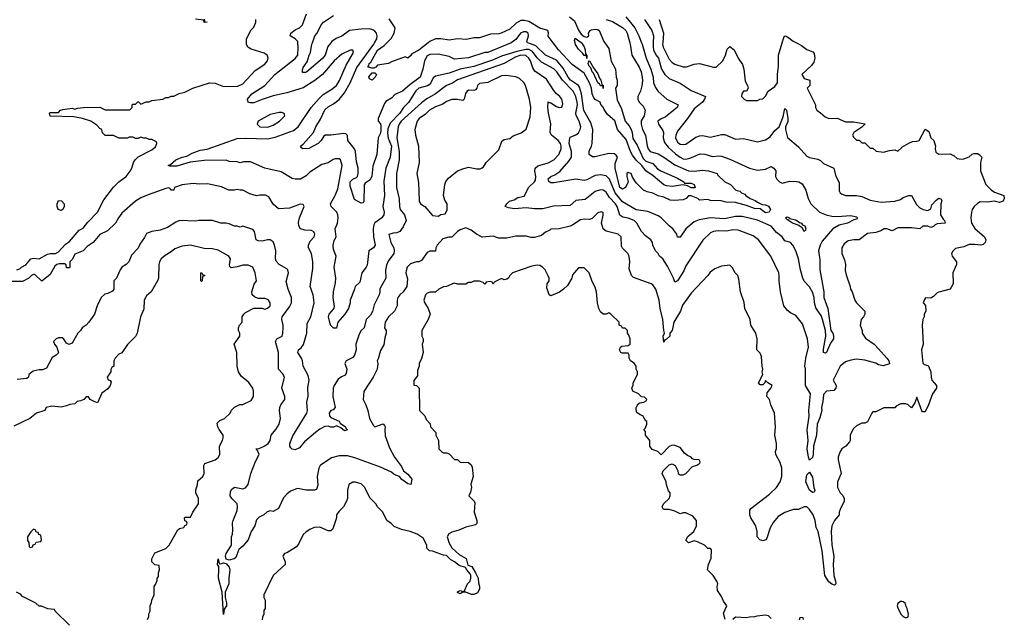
# Model space of a CAD drawing. Header units: inches. Extents: x 2348341 to 2479810, y 460419 to 613669.
# Tile 460 of 656: x 2423589 to 2430745, y 525819 to 530168. Entities that reach past the tile are written whole.
import ezdxf

# ---------------------------------------------------------------- set-up
doc = ezdxf.new("R2010")
doc.units = ezdxf.units.IN
doc.header["$MEASUREMENT"] = 0
for name, color, linetype in [('C4522', 7, 'Continuous'), ('C4523', 7, 'Continuous'), ('C4532', 7, 'Continuous')]:
    doc.layers.add(name, color=color, linetype=linetype)

msp = doc.modelspace()

# ---------------------------------------------------------------- linework, layer by layer
at = {"layer": 'C4522', "color": 2}
for points, elevation in [([(2423568.9, 528351.1), (2423590, 528358), (2423602, 528370), (2423633.2, 528386.8), (2423670, 528431), (2423690, 528436), (2423730, 528431.3), (2423790, 528464), (2423810, 528470.7), (2423850, 528470.8), (2423870, 528480.7), (2423922, 528538), (2423950, 528558), (2424022, 528638), (2424050, 528654.8), (2424083.3, 528696.7), (2424154, 528770), (2424200.2, 528859.8), (2424270, 528951.3), (2424310, 528991.3), (2424362, 529030), (2424392.5, 529067.5), (2424404, 529090), (2424415.3, 529130), (2424428.7, 529151.3), (2424448.7, 529171.3), (2424550, 529222), (2424574.6, 529245.4), (2424586, 529270), (2424582, 529282), (2424550, 529298), (2424530, 529298), (2424510, 529308), (2424490, 529308), (2424470, 529315.3), (2424450, 529306), (2424430, 529306), (2424410, 529315.3), (2424385.4, 529314.6), (2424370, 529308), (2424310, 529308), (2424270, 529328), (2424210, 529326), (2424190, 529346), (2424186, 529370), (2424170, 529378), (2424150, 529402), (2424106, 529430), (2424046, 529450), (2423983.1, 529463.1), (2423810, 529468), (2423806, 529490), (2423810, 529494), (2423870, 529494), (2423886, 529510), (2423903.1, 529516.9), (2423970, 529524.7), (2423990, 529518), (2424010, 529526), (2424051.6, 529531.6), (2424170, 529532), (2424210, 529514), (2424232.7, 529512.7), (2424390, 529514), (2424406, 529530), (2424406, 529550), (2424410, 529554), (2424430, 529554), (2424448.4, 529571.6), (2424451.6, 529571.6), (2424470, 529554), (2424508.4, 529571.6), (2424530, 529572), (2424550, 529582), (2424628.4, 529591.6), (2424650, 529602), (2424670, 529602), (2424690, 529612), (2424710, 529612), (2424748.9, 529631.1), (2424790, 529642), (2424846, 529670), (2424969.3, 529710.7), (2425010, 529706.8), (2425070, 529682), (2425173.6, 529686.4), (2425210, 529702), (2425301.2, 529798.8), (2425370, 529846), (2425388.7, 529870), (2425395.3, 529890), (2425388, 529910), (2425364.7, 529924.7), (2425270, 529955.3), (2425248, 529970), (2425238, 529990), (2425238, 530000)], 74), ([(2428108.2, 530000), (2428112.2, 529990), (2428141.1, 529890), (2428176.5, 529810), (2428192.4, 529750), (2428195.5, 529710), (2428210, 529676), (2428230, 529646), (2428291.3, 529590), (2428374, 529550), (2428366, 529530), (2428342.8, 529510), (2428279.8, 529460.2), (2428250, 529448.7), (2428226, 529430), (2428231.3, 529410), (2428264, 529364), (2428267.3, 529350), (2428264.9, 529310), (2428275.1, 529275.1), (2428302.5, 529242.5), (2428354.1, 529194.1), (2428390, 529168.4), (2428410, 529158.4), (2428430, 529154.9), (2428458.7, 529161.3), (2428534.4, 529194.4), (2428569.1, 529190.9), (2428624.7, 529175.3), (2428670, 529178.8), (2428690, 529176), (2428750, 529154.8), (2428892, 529090), (2428950, 529074.8), (2429010, 529082), (2429050, 529102.8), (2429070, 529090.8), (2429084, 529070), (2429080.7, 529030), (2429090.8, 529010), (2429111.3, 528990), (2429130, 528980.7), (2429185.6, 528994.4), (2429233.2, 528993.2), (2429250.6, 528990.6), (2429276.3, 528976.3), (2429301, 528930), (2429318, 528870), (2429338, 528830), (2429402, 528770), (2429450.7, 528750.7), (2429490, 528742), (2429530, 528739.1), (2429630, 528746.8), (2429670, 528736), (2429678, 528730), (2429670, 528718), (2429650, 528715.3), (2429604.7, 528690), (2429544.1, 528675.9), (2429498.8, 528650), (2429421.4, 528558.6), (2429406, 528530), (2429394.8, 528490), (2429403.1, 528423.1), (2429404.6, 528350), (2429432, 528192), (2429432.4, 528150), (2429463.1, 528070), (2429484.9, 527910), (2429498.4, 527890), (2429503.8, 527870), (2429502.4, 527850), (2429482, 527818), (2429453, 527750), (2429445.2, 527745.2), (2429429.7, 527749.7), (2429430, 527774), (2429446.6, 527870), (2429445.1, 527910), (2429424.4, 527990), (2429414.9, 528014.9), (2429374.9, 528074.9), (2429365.6, 528110), (2429362, 528150), (2429350, 528188.7), (2429330, 528228), (2429290, 528268.7), (2429281.2, 528290), (2429262.7, 528350), (2429249.4, 528430), (2429229.2, 528490), (2429208.7, 528530), (2429190, 528548.7), (2429150, 528562), (2429129, 528590), (2429090, 528622.7), (2429050, 528669), (2428951.5, 528711.5), (2428839.3, 528739.3), (2428790, 528738.9), (2428710, 528721.3), (2428610, 528729.6), (2428526.2, 528713.8), (2428490, 528699.3), (2428431, 528650), (2428390, 528588), (2428370, 528588), (2428365.2, 528610), (2428336, 528650), (2428309.7, 528669.7), (2428250, 528729.3), (2428230, 528742.7), (2428154.9, 528774.9), (2428070, 528787.3), (2427970, 528844.2), (2427916.4, 528910), (2427875.6, 529010), (2427850, 529035.1), (2427810, 529040.9), (2427770, 529037.2), (2427710, 529005.2), (2427690, 529001.2), (2427630, 529009), (2427470, 528984), (2427450, 528984), (2427434, 528994), (2427430, 529011), (2427449, 529030), (2427478, 529042), (2427514.2, 529065.8), (2427579.1, 529140.9), (2427598, 529170), (2427599.6, 529210), (2427581.3, 529270), (2427586, 529310), (2427590, 529316), (2427630, 529330.7), (2427650, 529346.8), (2427662.7, 529370), (2427666.6, 529390), (2427654, 529430), (2427633.1, 529473.1), (2427631.3, 529490), (2427642.7, 529550), (2427640.3, 529570), (2427630.6, 529610.6), (2427611.1, 529650), (2427533.3, 529730), (2427491.8, 529790), (2427470, 529811.3), (2427380.7, 529860.7), (2427350.7, 529890.7), (2427316.5, 529936.5), (2427290, 529950.8), (2427268.7, 529951.3), (2427202.4, 529937.6), (2427090, 529904.2), (2427025.1, 529874.9), (2426890, 529828.5), (2426790, 529808.2), (2426710, 529780.7), (2426610, 529759.3), (2426594.6, 529745.4), (2426576.3, 529710), (2426563.9, 529696.1), (2426551.5, 529688.4), (2426490, 529671.1), (2426467.4, 529652.6), (2426413.3, 529566.7), (2426377.3, 529530), (2426350.7, 529490), (2426282.2, 529417.8), (2426264.9, 529375), (2426263, 529343), (2426267, 529307), (2426290.3, 529249.7), (2426282, 529170), (2426248.7, 529090), (2426234.4, 528994.4), (2426239.1, 528890), (2426227.7, 528810), (2426237.3, 528770), (2426236.3, 528750), (2426220.7, 528730), (2426170, 528692.3), (2426162.9, 528677.1), (2426157.6, 528650), (2426159.3, 528590), (2426173.4, 528530), (2426161, 528510), (2426126, 528490), (2426114.4, 528385.6), (2426107.3, 528370), (2426074.8, 528330), (2426059.8, 528260.2), (2426026, 528230), (2426022.8, 528210), (2425990.7, 528130), (2425990.7, 528110), (2425979.1, 528070), (2425952, 528028), (2425901, 527970), (2425890, 527928), (2425870, 527926), (2425848, 527950), (2425833.2, 528010), (2425837.2, 528030), (2425871.9, 528068.1), (2425875.5, 528084.5), (2425866, 528150), (2425869.4, 528190.6), (2425884.7, 528255.3), (2425885.2, 528290), (2425875.1, 528370), (2425889.2, 528450), (2425870, 528498), (2425866.6, 528530), (2425874.8, 528565.2), (2425889, 528590), (2425882, 528650), (2425899, 528690), (2425902.7, 528730), (2425900.9, 528750), (2425892.7, 528770), (2425852.7, 528810), (2425846.6, 528830), (2425882.7, 528890), (2425901.5, 528938.5), (2425932, 529110), (2425921.2, 529150), (2425910, 529158), (2425882.3, 529157.7), (2425867, 529153), (2425830, 529129.6), (2425784.5, 529115.5), (2425698.5, 529061.5), (2425670, 529034), (2425628.9, 529008.9), (2425591.1, 529008.9), (2425570, 529015.3), (2425490, 529064), (2425370, 529089), (2425265.4, 529134.6), (2425214.6, 529134.6), (2425190, 529129), (2425170, 529135.3), (2425110, 529138), (2425088.4, 529148.4), (2424930, 529145.2), (2424827.7, 529132.3), (2424730, 529104.5), (2424683.1, 529103.1), (2424668, 529110), (2424684.7, 529115.3), (2424724, 529150), (2424768.7, 529170), (2424802.5, 529177.5), (2424841.7, 529198.3), (2424900.1, 529219.9), (2424952, 529228), (2425170, 529304.9), (2425230, 529308), (2425390, 529302.4), (2425445.3, 529314.7), (2425577.7, 529362.3), (2425612.3, 529390), (2425706.6, 529530), (2425765.3, 529594.7), (2425794.7, 529625.3), (2425856.6, 529663.4), (2425890, 529690.7), (2425913.9, 529726.1), (2425961.7, 529838.3), (2426014, 529930), (2426010, 529946), (2425990, 529948), (2425930, 529917.2), (2425874.8, 529870), (2425790.4, 529769.6), (2425734, 529726), (2425650, 529674.5), (2425530, 529638), (2425430, 529615.1), (2425350, 529589.6), (2425290, 529564.5), (2425263.2, 529563.2), (2425249, 529569), (2425244, 529590), (2425276, 529630), (2425369.6, 529690), (2425444, 529770), (2425590, 529886), (2425609, 529910), (2425612.7, 529970), (2425610.1, 530000)], 70), ([(2427160.8, 530000), (2427160.3, 529999.7), (2426992, 529930), (2426969.1, 529929.1), (2426850, 529892), (2426750, 529882.7), (2426710, 529900.9), (2426630, 529918), (2426570, 529916), (2426550, 529905.2), (2426530.6, 529870), (2426519.3, 529810), (2426498.8, 529750), (2426423.7, 529696.3), (2426370, 529649.2), (2426315.9, 529624.1), (2426290, 529597.2), (2426250, 529573.2), (2426241.1, 529558.9), (2426194, 529450), (2426194.8, 529430), (2426210, 529411), (2426214.4, 529394.4), (2426213.9, 529366.1), (2426210, 529344), (2426193.4, 529310), (2426185.5, 529190), (2426155.9, 529104.1), (2426147.5, 529032.5), (2426135.2, 529004.8), (2426099.6, 528980.4), (2426091.6, 528968.4), (2426090, 528846), (2426082, 528838), (2426070, 528835.3), (2426023.1, 528863.1), (2425990, 528958), (2425989.6, 528990), (2426010, 529010.7), (2426037.5, 529022.5), (2426044, 529030), (2426049.3, 529050.7), (2426049.3, 529090), (2426036.6, 529136.6), (2426029.5, 529210), (2426022, 529230), (2425972.7, 529290), (2425970, 529326), (2425959, 529339), (2425942, 529342), (2425850.4, 529329.6), (2425810, 529329.2), (2425798, 529322), (2425780.7, 529290), (2425758.8, 529270), (2425690, 529232.7), (2425646, 529230), (2425636.4, 529236.4), (2425628.7, 529250), (2425650, 529264.7), (2425725.2, 529350), (2425741.2, 529390), (2425774.7, 529445.3), (2425807, 529513), (2425830, 529535.5), (2425870, 529558), (2425910, 529588.2), (2425950, 529638), (2425991.2, 529710), (2426038.2, 529821.8), (2426161.6, 529990), (2426167.1, 530000)], 66), ([(2425849.4, 530000), (2425827.5, 529972.5), (2425808.4, 529910), (2425790, 529887.3), (2425676, 529790), (2425664.7, 529784.7), (2425644, 529784), (2425644, 529804), (2425650, 529822), (2425677.2, 529862.8), (2425692, 529910), (2425702.9, 529930), (2425712.3, 529990), (2425715.9, 530000)], 66), ([(2426557.7, 530000), (2426490, 529947.6), (2426438.8, 529921.2), (2426430, 529906), (2426410, 529888), (2426390, 529898), (2426290, 529862), (2426270, 529849), (2426190, 529838), (2426176.9, 529823.1), (2426163.6, 529816.4), (2426150, 529815.3), (2426122.7, 529822.7), (2426119, 529830), (2426125.1, 529834.9), (2426129.6, 529850), (2426140.9, 529859.1), (2426190, 529947.7), (2426238.5, 529981.5), (2426257, 530000)], 62), ([(2428022.9, 530000), (2428025.5, 529990), (2428037.3, 529910), (2428090, 529824.7), (2428104.9, 529790), (2428113, 529750), (2428115.5, 529724.5), (2428110.9, 529689.1), (2428101, 529650), (2428082, 529610), (2428080.7, 529590), (2428091, 529570), (2428120.5, 529540.5), (2428135.5, 529510), (2428127.7, 529470), (2428106, 529434), (2428104.9, 529410), (2428115.5, 529370), (2428138, 529330), (2428150, 529252), (2428157.3, 529230), (2428170, 529211), (2428230, 529192.7), (2428270, 529170.4), (2428350, 529112.7), (2428450, 529070.5), (2428490, 529066.8), (2428550, 529076.3), (2428594, 529070), (2428658, 529050), (2428661, 529041), (2428714, 528990), (2428754, 528970), (2428794, 528930), (2428822, 528922), (2428834, 528910), (2428859.8, 528899.8), (2428866, 528890), (2428898, 528870), (2428934.9, 528854.9), (2428950, 528842), (2428985.2, 528825.2), (2429010, 528823.8), (2429030, 528814), (2429044.4, 528790), (2429035.5, 528770), (2429010, 528766), (2428970, 528794), (2428930, 528796.9), (2428870, 528819.6), (2428790, 528840.7), (2428723.2, 528843.2), (2428687.3, 528852.7), (2428610, 528855.3), (2428590, 528862), (2428530, 528858), (2428518, 528870), (2428470, 528889), (2428450, 528888), (2428432, 528870), (2428410, 528859), (2428346.4, 528853.6), (2428316.5, 528856.5), (2428270, 528879), (2428230, 528889.2), (2428190, 528909), (2428150, 528917.2), (2428122, 528930), (2428070, 528982), (2428043.2, 529023.2), (2428032, 529052), (2428016.5, 529056.5), (2428010, 529057.2), (2428001, 529050), (2428001, 529030), (2428011, 528990), (2427990.8, 528950), (2427970, 528936), (2427950, 528949.5), (2427915.6, 529090), (2427917.6, 529122.4), (2427933.2, 529170), (2427924.7, 529184.7), (2427910, 529194), (2427870, 529196), (2427770, 529171.8), (2427752, 529172), (2427726.6, 529190), (2427727.6, 529212.4), (2427745.2, 529250), (2427749.2, 529270), (2427753, 529370), (2427738.7, 529418.7), (2427689.8, 529509.8), (2427672.8, 529630), (2427657.6, 529677.6), (2427649.5, 529690), (2427591.8, 529730), (2427574.3, 529750), (2427537.4, 529817.4), (2427490, 529875.6), (2427410, 529909.6), (2427338.7, 529978.7), (2427282, 530000)], 66), ([(2427840.9, 530000), (2427870, 529958), (2427887.9, 529867.9), (2427918.8, 529810), (2427922.8, 529750), (2427931.3, 529730), (2427931, 529690), (2427918.8, 529670), (2427930, 529586.8), (2427961.5, 529521.5), (2427990, 529430.7), (2428018.2, 529398.2), (2428033.7, 529370), (2428040.3, 529350), (2428044.2, 529304.2), (2428076.8, 529256.8), (2428120.7, 529160.7), (2428140.2, 529140.2), (2428190, 529123.1), (2428223.8, 529083.8), (2428249.2, 529069.2), (2428370, 529016.5), (2428416, 528990), (2428421.4, 528981.4), (2428470, 528979.5), (2428490, 528972.2), (2428498, 528950), (2428493.9, 528946.1), (2428470, 528946), (2428441.6, 528961.6), (2428410, 528968), (2428330, 528955.4), (2428290, 528960.4), (2428269, 528969), (2428193.2, 529033.2), (2428140.5, 529070), (2428109.6, 529110), (2428068.3, 529148.3), (2428043.1, 529183.1), (2428027.4, 529210), (2427997.4, 529297.4), (2427933.1, 529370), (2427914.2, 529434.2), (2427860.6, 529480.6), (2427835.6, 529515.6), (2427830, 529534), (2427812.1, 529552.1), (2427808, 529570), (2427770, 529588.7), (2427760.9, 529600.9), (2427749.6, 529629.6), (2427744.5, 529670), (2427730, 529708.7), (2427690, 529779), (2427603.3, 529843.3), (2427503.7, 529950), (2427466.4, 530000)], 62), ([(2427671.2, 530000), (2427690.9, 529970.9), (2427698.9, 529950), (2427701.4, 529921.4), (2427710.5, 529909.5), (2427710, 529886), (2427708.9, 529908.9), (2427690, 529909.4), (2427682.7, 529922.7), (2427650, 529954), (2427627.9, 529987.9), (2427625.5, 530000)], 58), ([(2428193.2, 530000), (2428192.2, 529970), (2428195.8, 529950), (2428213.1, 529913.1), (2428230.4, 529890), (2428252.4, 529810), (2428276.3, 529770), (2428310, 529742), (2428390, 529706.8), (2428470, 529654.8), (2428572, 529610), (2428566, 529590), (2428551, 529570), (2428490, 529521.2), (2428442.8, 529450), (2428370, 529359), (2428356.3, 529330), (2428354, 529310), (2428370, 529278.8), (2428390, 529264.9), (2428410, 529260.7), (2428430, 529264), (2428503.9, 529316.1), (2428530, 529324.9), (2428550, 529327.3), (2428610, 529314.8), (2428690, 529334.8), (2428713.7, 529333.7), (2428790, 529301), (2428850, 529304.7), (2428950, 529281), (2429010, 529296), (2429043.2, 529316.8), (2429075.9, 529364.1), (2429109.3, 529390.7), (2429138.4, 529461.6), (2429150, 529522), (2429162, 529510), (2429170.5, 529450), (2429170.4, 529429.6), (2429154.8, 529390), (2429154, 529370), (2429170, 529312), (2429250, 529244.7), (2429310, 529176), (2429330, 529166.8), (2429390, 529156), (2429410, 529144.7), (2429430, 529124.7), (2429504.7, 529090), (2429518, 529038), (2429543.6, 528983.6), (2429545.4, 528925.4), (2429552, 528910), (2429562, 528902), (2429590, 528891.3), (2429670, 528891), (2429710, 528882.8), (2429770, 528856), (2429850, 528842.8), (2429950, 528851), (2429990, 528861), (2430000, 528868.5)], 74), ([(2428262, 530000), (2428261.3, 529990), (2428264.9, 529970), (2428310, 529881), (2428330, 529857.3), (2428350, 529844.9), (2428410, 529824.9), (2428435.1, 529824.9), (2428490, 529846), (2428530, 529851), (2428630, 529824.7), (2428650, 529824.7), (2428698, 529870), (2428718, 529910), (2428730, 529954), (2428750, 529974), (2428782, 529950), (2428811.3, 529890), (2428842, 529842), (2428851.3, 529810), (2428862, 529722), (2428878, 529690), (2428882, 529670), (2428871.3, 529648.7), (2428850, 529648), (2428838, 529630), (2428834, 529610), (2428854, 529590), (2428870, 529582), (2428950, 529582), (2428968.4, 529591.6), (2428990, 529594), (2429010, 529614), (2429028, 529650), (2429076.5, 529683.5), (2429095.3, 529710), (2429095.3, 529770), (2429104, 529830), (2429104, 529910), (2429130.7, 530000)], 78), ([(2429233.2, 530000), (2429270, 529982), (2429310, 529951.3), (2429354, 529934), (2429362.8, 529922.8), (2429366.8, 529890), (2429359.8, 529860.2), (2429343.6, 529836.4), (2429272, 529770), (2429290, 529742), (2429331.3, 529730), (2429331.3, 529690), (2429312, 529670), (2429372, 529550), (2429372, 529530), (2429382, 529510), (2429410, 529492), (2429442, 529462), (2429470, 529451.3), (2429530, 529452), (2429590, 529426), (2429650, 529426), (2429730, 529412), (2429731.1, 529408.9), (2429710, 529388), (2429652, 529350), (2429642, 529330), (2429651.6, 529311.6), (2429670, 529294), (2429690, 529294), (2429710, 529274), (2429730, 529274), (2429770, 529234), (2429790, 529234), (2429812.7, 529212.7), (2429867.1, 529207.1), (2429910, 529218), (2429950, 529222), (2429970, 529212), (2429999, 529241), (2430000, 529241.6)], 78), ([(2430000, 528655.9), (2429970, 528655.3), (2429930, 528635.3), (2429890, 528648.7), (2429871.6, 528648.4), (2429846.4, 528633.6), (2429810, 528621.2), (2429750, 528615.1), (2429690, 528569.2), (2429650, 528569.2), (2429610, 528561.2), (2429579.8, 528540.2), (2429562.8, 528510), (2429562.8, 528470), (2429583.5, 528423.5), (2429591, 528390), (2429587.1, 528347.1), (2429594.4, 528314.4), (2429624.7, 528230), (2429626, 528210), (2429638, 528190), (2429658, 528130), (2429671.3, 528110), (2429731.3, 528050), (2429731.3, 528030), (2429722, 528010), (2429704.7, 527990), (2429698, 527950), (2429711.1, 527911.1), (2429712, 527890), (2429735.3, 527855.3), (2429798, 527810), (2429830, 527778), (2429891, 527710), (2429904.7, 527690), (2429911, 527669), (2429865.4, 527654.6), (2429830, 527661.2), (2429812.1, 527672.1), (2429730, 527695.1), (2429670, 527701.2), (2429630, 527695.3), (2429590, 527682), (2429552, 527650), (2429502, 527550), (2429522.8, 527510), (2429521, 527490), (2429506.4, 527473.6), (2429451.3, 527468.7), (2429430, 527446), (2429426, 527394), (2429416, 527350), (2429418, 527330), (2429404.9, 527275.1), (2429383.8, 527230), (2429378.9, 527150), (2429359.1, 527070), (2429355.5, 527010), (2429350, 526988), (2429330, 526968.7), (2429321.2, 526990), (2429312.3, 527050), (2429318.4, 527110), (2429311.3, 527188.7), (2429326.8, 527286.8), (2429324.5, 527330), (2429335.1, 527450), (2429299, 527510), (2429299, 527630), (2429295.3, 527650), (2429302, 527710), (2429322, 527790), (2429314, 527850), (2429278.6, 527958.6), (2429230, 528018), (2429190, 528038), (2429170, 528055.3), (2429142.7, 528090), (2429118.4, 528190), (2429107.3, 528270), (2429109.5, 528309.5), (2429106, 528330), (2429049, 528450), (2428959, 528570), (2428918.9, 528598.9), (2428810, 528639), (2428770, 528641.2), (2428727.1, 528632.9), (2428664.5, 528635.5), (2428630.7, 528629.3), (2428610, 528619), (2428554.4, 528565.6), (2428430, 528379), (2428416, 528344), (2428370.7, 528270), (2428350, 528262), (2428341.2, 528290), (2428297.5, 528377.5), (2428262, 528430), (2428238, 528450), (2428228, 528470), (2428209, 528489), (2428189.4, 528529.4), (2428188.7, 528550), (2428175.3, 528570), (2428138, 528598), (2428108.7, 528630), (2428073.2, 528690), (2428054, 528710), (2428010, 528726.6), (2427972.7, 528732.7), (2427950, 528748.7), (2427931.5, 528810), (2427919.6, 528830), (2427876.2, 528876.2), (2427850, 528916), (2427830, 528929.3), (2427810, 528933.2), (2427770, 528921.2), (2427697.4, 528862.6), (2427630, 528855.1), (2427590, 528819.3), (2427467.1, 528812.9), (2427390, 528794), (2427330, 528794), (2427270, 528802), (2427184.7, 528795.3), (2427140.9, 528800.9), (2427118, 528810), (2427128, 528830), (2427148.7, 528850), (2427181.5, 528858.5), (2427210, 528876.3), (2427254, 528886), (2427290, 528951), (2427329.2, 528990), (2427336.9, 529003.1), (2427339.5, 529030), (2427333.2, 529066.8), (2427335.3, 529090), (2427353.6, 529106.4), (2427430, 529127.3), (2427470, 529150.7), (2427507, 529190), (2427524.5, 529230), (2427524.5, 529250), (2427518, 529270), (2427501.2, 529290), (2427453.2, 529330), (2427443.7, 529350), (2427449.3, 529410.7), (2427431.8, 529490), (2427427.5, 529532.5), (2427430, 529572), (2427443.6, 529563.6), (2427450, 529564.7), (2427490, 529538.8), (2427510, 529531), (2427530, 529532), (2427537.2, 529557.2), (2427529, 529590), (2427515.3, 529610), (2427489.6, 529629.6), (2427470, 529654), (2427417.4, 529737.4), (2427333.8, 529793.8), (2427317.6, 529817.6), (2427301.3, 529870), (2427289.6, 529890), (2427268.2, 529908.2), (2427230, 529910.7), (2427190, 529896.5), (2427110, 529851), (2426770, 529731.8), (2426733.3, 529706.7), (2426690, 529689.4), (2426610.2, 529629.8), (2426546.9, 529593.1), (2426510, 529565.1), (2426362, 529430), (2426346.7, 529410), (2426339.3, 529390), (2426330.5, 529310), (2426347, 529210), (2426346, 529150), (2426327.3, 529050), (2426327.7, 528950), (2426345.8, 528865.8), (2426348, 528810), (2426353.4, 528790), (2426385.5, 528750), (2426398, 528710), (2426375.9, 528664.1), (2426350.6, 528629.4), (2426330, 528619), (2426302, 528618), (2426272.7, 528607.3), (2426284.9, 528550), (2426307.3, 528510), (2426310.7, 528490), (2426307.3, 528470), (2426266, 528414), (2426254.2, 528385.8), (2426248, 528348), (2426250.7, 528289.3), (2426207.1, 528212.9), (2426206.8, 528190), (2426200.7, 528170), (2426164.5, 528095.5), (2426152.8, 528047.2), (2426137.5, 528022.5), (2426106, 527990), (2426092, 527930), (2426070.7, 527909.3), (2426055.3, 527884.7), (2426030.8, 527810), (2426034, 527770), (2426022.8, 527730), (2426010, 527714), (2425962, 527690), (2425951.3, 527670), (2425966, 527630), (2425962, 527598), (2425950, 527582), (2425927.1, 527572.9), (2425904, 527556), (2425874.8, 527510), (2425867.7, 527490), (2425864, 527430), (2425881, 527350), (2425867.1, 527332.9), (2425850, 527328.7), (2425838.8, 527310), (2425841, 527290), (2425850, 527278), (2425910, 527251.3), (2425918, 527238), (2425956, 527210), (2425959.6, 527199.6), (2425970.7, 527189.3), (2425950, 527182), (2425923.1, 527203.1), (2425890, 527218), (2425870, 527208.7), (2425850, 527208.7), (2425830, 527215.3), (2425807.1, 527212.9), (2425770, 527194), (2425738, 527170), (2425659.8, 527100.2), (2425623, 527057), (2425590, 527044), (2425570, 527049), (2425558.6, 527058.6), (2425552.7, 527070), (2425552.3, 527090), (2425574.9, 527145.1), (2425675.1, 527310), (2425679.5, 527330), (2425676, 527390), (2425686.3, 527433.7), (2425683.3, 527496.7), (2425693.2, 527550), (2425684.1, 527584.1), (2425649, 527650), (2425645.2, 527690), (2425637.2, 527710), (2425609.3, 527750), (2425615.3, 527770), (2425635.1, 527784.9), (2425652, 527808), (2425676, 527890), (2425679, 527961), (2425705.2, 528010), (2425729.3, 528110), (2425721.2, 528170), (2425699, 528230), (2425718.6, 528361.4), (2425719.3, 528410), (2425709.1, 528469.1), (2425688.7, 528510), (2425688.7, 528530), (2425700.2, 528559.8), (2425729, 528590), (2425732.7, 528610), (2425726, 528626), (2425710, 528637.2), (2425660.2, 528640.2), (2425630, 528648), (2425618, 528670), (2425615.3, 528695.3), (2425621.2, 528730), (2425655.3, 528810), (2425650, 528826), (2425627.3, 528827.3), (2425550, 528799), (2425470, 528795.3), (2425430, 528828), (2425400.4, 528880.4), (2425374.6, 528894.6), (2425334.6, 528894.6), (2425309.1, 528889.1), (2425262, 528902), (2425210, 528928.7), (2425190, 528928.7), (2425170, 528935.3), (2425150, 528928.7), (2425108.9, 528928.9), (2425054.6, 528954.6), (2424954.8, 528974.8), (2424892.5, 528972.5), (2424850, 528977.2), (2424770, 528969.2), (2424714, 528950), (2424710, 528929), (2424686, 528930), (2424682, 528942), (2424670, 528946), (2424650, 528942), (2424523.4, 528896.6), (2424470, 528873.2), (2424431.3, 528850), (2424330, 528762), (2424306, 528730), (2424286, 528690), (2424226, 528634), (2424170, 528608), (2424122, 528550), (2424079.6, 528520.4), (2424050, 528488), (2423990, 528466), (2423971.6, 528428.4), (2423954, 528410), (2423954, 528370), (2423950, 528366), (2423930, 528366), (2423927.3, 528387.3), (2423915.3, 528395.3), (2423875.1, 528395.1), (2423858, 528390), (2423843.4, 528376.6), (2423810, 528318), (2423750, 528268), (2423698, 528318), (2423690, 528318), (2423674, 528310), (2423654, 528290), (2423610, 528266), (2423510, 528266)], 74), ([(2430000, 527378), (2429990, 527378), (2429959.6, 527360.4), (2429950, 527348), (2429870, 527348), (2429810, 527318), (2429790, 527318), (2429782, 527310), (2429750, 527246), (2429730, 527238), (2429710, 527238), (2429670, 527218), (2429645.4, 527194.6), (2429624.7, 527150), (2429624.7, 527110), (2429619.8, 527100.2), (2429592, 527070), (2429564.7, 527050), (2429551.3, 527030), (2429538, 526990), (2429538, 526970), (2429558, 526870), (2429532, 526810), (2429532, 526770), (2429551.1, 526731.1), (2429570, 526712), (2429582, 526690), (2429582, 526670), (2429551.3, 526610), (2429544.7, 526590), (2429544.7, 526570), (2429511.1, 526528.9), (2429492, 526490), (2429486, 526450), (2429490, 526354), (2429505.5, 526270), (2429502, 526210), (2429504.9, 526130), (2429518.8, 526090), (2429521, 526070), (2429510, 526059), (2429490, 526066), (2429470, 526083.7), (2429439.5, 526130), (2429420.5, 526310), (2429390.9, 526450.9), (2429378.3, 526478.3), (2429369.2, 526530), (2429356, 526570), (2429330, 526608.7), (2429310, 526628), (2429290, 526628), (2429250, 526608.7), (2429211.6, 526608.4), (2429190, 526602), (2429150, 526588.7), (2429101.4, 526558.6), (2429064.5, 526515.5), (2429043.5, 526476.5), (2429019.8, 526400.2), (2429010.9, 526389.1), (2428990, 526382), (2428968, 526390), (2428948.7, 526410), (2428948.7, 526450), (2428939, 526490), (2428902, 526550), (2428895.3, 526570), (2428896.4, 526603.6), (2428903.1, 526616.9), (2429038.6, 526721.4), (2429088.7, 526770), (2429115.3, 526810), (2429128.7, 526850), (2429128.9, 526908.9), (2429115.3, 526950), (2429084, 527010), (2429082, 527030), (2429088.4, 527051.6), (2429088.4, 527088.4), (2429078, 527150), (2429082, 527210), (2429075.3, 527310), (2429048, 527370), (2429038, 527410), (2429018, 527430), (2429022, 527458), (2429048, 527490), (2429058, 527510), (2429026, 527530), (2429010, 527546), (2429004.7, 527530), (2428990, 527515.3), (2428970, 527515.3), (2428959, 527530), (2428988.7, 527590), (2428984, 527610), (2428989, 527630), (2428984, 527650), (2428980.4, 527720.4), (2428970, 527746), (2428946, 527770), (2428948, 527850), (2428938, 527890), (2428902, 527950), (2428898, 527990), (2428858, 528070), (2428854.6, 528114.6), (2428828, 528190), (2428816.4, 528283.6), (2428808, 528310), (2428788.9, 528328.9), (2428770, 528366), (2428750, 528386), (2428690, 528378), (2428642, 528358), (2428607.1, 528332.9), (2428590.7, 528309.3), (2428470, 528182), (2428405.2, 528094.8), (2428391, 528050), (2428344, 527970), (2428330.5, 527910), (2428314.8, 527890), (2428313, 527870), (2428290, 527846), (2428278, 527842), (2428270, 527826), (2428264.5, 527870), (2428275.3, 527890), (2428269.3, 527910), (2428264, 527990), (2428244, 528070), (2428237.2, 528130), (2428213.2, 528210), (2428190, 528242), (2428178, 528250), (2428050, 528295.3), (2428035.3, 528310), (2428018, 528358), (2428024, 528410), (2428019, 528450), (2428008.7, 528470), (2427970, 528508.7), (2427963.2, 528523.2), (2427959, 528590), (2427938, 528610), (2427852.1, 528632.1), (2427829.5, 528649.5), (2427816, 528690), (2427828.9, 528748.9), (2427828.4, 528768.4), (2427813.6, 528773.6), (2427790, 528764), (2427750, 528724), (2427730, 528717.2), (2427690, 528719.3), (2427665.5, 528714.5), (2427610, 528677.2), (2427590, 528669.2), (2427508.7, 528648.7), (2427450, 528646), (2427442, 528638), (2427410, 528624), (2427380.7, 528599.3), (2427330, 528586), (2427306.3, 528586.3), (2427270, 528595.3), (2427194.6, 528594.6), (2427130, 528582), (2427070, 528582), (2427030, 528595.3), (2426950, 528588.7), (2426909.1, 528609.1), (2426870, 528638), (2426830, 528655.3), (2426790, 528642), (2426770.9, 528629.1), (2426730, 528588.7), (2426708.4, 528588.4), (2426664.5, 528575.5), (2426622, 528530), (2426612, 528510), (2426610, 528486), (2426570, 528486), (2426550, 528478), (2426510, 528418), (2426490, 528408.7), (2426471.6, 528408.4), (2426430, 528395.3), (2426404.7, 528370), (2426396.9, 528343.1), (2426396, 528330), (2426406.4, 528286.4), (2426402.8, 528230), (2426376, 528190), (2426351.3, 528170), (2426338, 528150), (2426331, 528130), (2426331.3, 528090), (2426312, 528050), (2426270, 528008.7), (2426244.9, 527970), (2426241, 527930), (2426252, 527910), (2426252, 527890), (2426242, 527858), (2426234.8, 527805.2), (2426210, 527766), (2426194.8, 527705.2), (2426186, 527690), (2426191.3, 527670), (2426186, 527630), (2426158, 527570), (2426090, 527466), (2426084.7, 527410), (2426104.7, 527370), (2426118, 527330), (2426131, 527270), (2426159.8, 527219.8), (2426170, 527211.3), (2426230, 527231), (2426241, 527221), (2426246, 527210), (2426242.8, 527190), (2426246, 527146), (2426276.9, 527056.9), (2426312, 526990), (2426362.8, 526922.8), (2426378, 526890), (2426410, 526866), (2426438, 526830), (2426432, 526790), (2426410, 526795.3), (2426366.6, 526826.6), (2426350, 526848.7), (2426310, 526864), (2426290, 526882), (2426210, 526917.2), (2426025.6, 526985.6), (2425970, 526999), (2425910, 526999), (2425855.3, 526984.7), (2425771.6, 526928.4), (2425762, 526910), (2425751, 526850), (2425754.4, 526785.6), (2425744.7, 526755.3), (2425731, 526749), (2425670, 526749.2), (2425610, 526762), (2425599.6, 526760.4), (2425556.9, 526743.1), (2425530, 526722), (2425505.2, 526694.8), (2425470, 526618), (2425430, 526595.3), (2425410, 526599), (2425386.4, 526593.6), (2425362, 526570), (2425330, 526553.2), (2425310, 526534), (2425298.8, 526490), (2425270.8, 526450), (2425250, 526388.7), (2425210, 526344), (2425180.5, 526319.5), (2425158.4, 526261.6), (2425147.9, 526252.1), (2425110, 526241.2), (2425088.7, 526248.7), (2425084, 526270), (2425089.3, 526290.7), (2425128.7, 526350), (2425129, 526410), (2425135.3, 526430), (2425137.2, 526462.8), (2425136, 526510), (2425139.3, 526530), (2425170, 526602), (2425172.7, 526630), (2425169, 526650), (2425129.5, 526689.5), (2425117.2, 526710), (2425120.2, 526739.8), (2425130, 526758), (2425150, 526771), (2425210, 526758.8), (2425230, 526766), (2425249, 526790), (2425269.3, 526870), (2425302.5, 526957.5), (2425328.7, 527010), (2425318, 527038), (2425306, 527050), (2425330, 527052), (2425370, 527071.3), (2425395.3, 527090), (2425408, 527110), (2425415.3, 527150), (2425450, 527192), (2425474, 527230), (2425485.2, 527270), (2425477, 527330), (2425479.5, 527350), (2425486.6, 527370), (2425516, 527410), (2425515.1, 527430), (2425493.2, 527490), (2425512.7, 527570), (2425498.6, 527598.6), (2425469, 527630), (2425469.4, 527750), (2425449, 527830), (2425458, 527850), (2425495.3, 527870), (2425502, 527890), (2425504, 527930), (2425504, 527950), (2425494, 527990), (2425497.2, 528010), (2425550, 528082.8), (2425564.5, 528110), (2425565.2, 528150), (2425539, 528210), (2425525.2, 528265.2), (2425541.2, 528330), (2425537.2, 528350), (2425530, 528359), (2425475.3, 528390), (2425453.6, 528413.6), (2425448.7, 528430), (2425449.2, 528490), (2425441.2, 528530), (2425430, 528555.3), (2425409.3, 528569.3), (2425390, 528569.3), (2425350, 528559.3), (2425321.2, 528561.2), (2425308, 528570), (2425295.3, 528630), (2425283.1, 528643.1), (2425210, 528668.7), (2425190, 528662), (2425170, 528668.7), (2425150, 528668.7), (2425110, 528684), (2425088.9, 528688.9), (2425050, 528689), (2424988.9, 528708.9), (2424891.1, 528708.9), (2424870, 528704), (2424751.1, 528708.9), (2424723.5, 528696.5), (2424662, 528658), (2424610, 528638), (2424550, 528628.7), (2424510, 528615.3), (2424495.3, 528584.7), (2424462, 528538), (2424450.9, 528509.1), (2424402, 528458), (2424382, 528410), (2424362, 528390), (2424332, 528370), (2424318, 528350), (2424292, 528290), (2424272, 528270), (2424272, 528210), (2424263.6, 528196.4), (2424230, 528178), (2424206.4, 528173.6), (2424182, 528150), (2424151.3, 528090), (2424131.3, 528030), (2424115.3, 528004.7), (2424092, 527970), (2424072, 527950), (2424042, 527930), (2424030.9, 527909.1), (2424012, 527890), (2423970, 527818), (2423948.4, 527808.4), (2423930, 527818), (2423910, 527848), (2423896.4, 527856.4), (2423870, 527858), (2423854, 527850), (2423834, 527830), (2423842, 527810), (2423858, 527790), (2423871.6, 527748.4), (2423854, 527730), (2423825.4, 527714.6), (2423783.6, 527636.4), (2423755.3, 527624.7), (2423730, 527624), (2423686.4, 527613.6), (2423654, 527590), (2423652, 527570), (2423639.6, 527560.4), (2423570, 527554)], 78), ([(2424518, 525810), (2424527.3, 525832.7), (2424528.4, 525851.6), (2424538, 525870), (2424538, 525910), (2424547.3, 525932.7), (2424548.4, 525951.6), (2424566, 525990), (2424566, 526050), (2424576.4, 526063.6), (2424587.3, 526092.7), (2424587.3, 526107.3), (2424596.4, 526123.6), (2424598, 526150), (2424606, 526170), (2424602, 526202), (2424570, 526208), (2424549.3, 526229.3), (2424549, 526250), (2424570, 526294), (2424650, 526326), (2424675.3, 526350), (2424738, 526462), (2424750, 526472), (2424782, 526478), (2424790, 526494), (2424802, 526498), (2424806, 526510), (2424802, 526522), (2424790, 526526), (2424786, 526550), (2424790, 526554), (2424830, 526554), (2424848, 526590), (2424888, 526650), (2424888.4, 526688.4), (2424868, 526730), (2424868, 526750), (2424882, 526790), (2424883.1, 526816.9), (2424919, 526850), (2424929, 526870), (2424928, 526930), (2424935.3, 526944.7), (2425009.3, 526970.7), (2425032.3, 526987.7), (2425044, 527010), (2425042, 527070), (2425062, 527110), (2425068.7, 527130), (2425068.7, 527150), (2425039.3, 527190), (2425029.3, 527210), (2425023.7, 527236.3), (2425043.7, 527256.3), (2425078, 527270), (2425118, 527310), (2425129, 527331), (2425150, 527354), (2425188.4, 527371.6), (2425210, 527372), (2425270, 527402), (2425288, 527430), (2425288.7, 527470), (2425284, 527490), (2425252.9, 527532.9), (2425198, 527578), (2425178, 527610), (2425168.7, 527650), (2425168, 527750), (2425148, 527810), (2425188.7, 527870), (2425188, 527890), (2425178, 527910), (2425178, 527930), (2425186, 527950), (2425206, 527970), (2425206, 528010), (2425218, 528030), (2425230, 528042), (2425290, 528071.3), (2425350, 528072), (2425370, 528064.7), (2425390, 528072), (2425408, 528090), (2425408, 528110), (2425398, 528130), (2425390, 528135.3), (2425370, 528142), (2425323.1, 528143.1), (2425294.6, 528154.6), (2425278, 528170), (2425275.3, 528190), (2425293.6, 528246.4), (2425308.9, 528271.1), (2425301.2, 528330), (2425282, 528370), (2425250, 528385.2), (2425210, 528386), (2425170, 528372.7), (2425125.6, 528365.6), (2425115.3, 528375.3), (2425114, 528390), (2425122, 528430), (2425109.1, 528449.1), (2425030, 528493.2), (2424990, 528503.7), (2424930, 528506), (2424830, 528529.3), (2424770, 528522.7), (2424716.8, 528503.2), (2424690, 528481.2), (2424644.9, 528455.1), (2424618, 528430), (2424606, 528410), (2424601, 528390), (2424598, 528290), (2424591.3, 528270), (2424544.7, 528190), (2424510, 528162), (2424494, 528130), (2424490, 528066), (2424466, 528010), (2424442, 527890), (2424430, 527866), (2424371.6, 527808.4), (2424331.1, 527748.9), (2424310, 527738), (2424282, 527710), (2424274, 527690), (2424274, 527650), (2424258, 527642), (2424252, 527628), (2424251.3, 527610), (2424224.7, 527570), (2424231.6, 527551.6), (2424246, 527546), (2424254.4, 527534.4), (2424247.3, 527510), (2424230, 527486.6), (2424185.8, 527454.2), (2424154.4, 527385.6), (2424130, 527393.2), (2424102, 527410), (2424090, 527428), (2424072.7, 527427.3), (2424054, 527410), (2424030, 527398), (2424006.4, 527393.6), (2423990, 527378), (2423953.6, 527373.6), (2423930, 527362.7), (2423890, 527353.2), (2423821.2, 527361.2), (2423782, 527350), (2423771, 527329), (2423710, 527309), (2423662, 527270), (2423545.2, 527214.8)], 82), ([(2428715.3, 525810), (2428704.7, 525855.3), (2428728, 525910), (2428703.7, 525943.7), (2428690, 525978), (2428660.4, 526020.4), (2428658, 526050), (2428662, 526070), (2428655.3, 526090), (2428628.7, 526130), (2428588, 526170), (2428594, 526210), (2428615.3, 526255.3), (2428616.4, 526316.4), (2428610, 526326), (2428590, 526326), (2428566, 526350), (2428514.6, 526374.6), (2428490, 526382), (2428450, 526368), (2428430, 526386), (2428445.6, 526414.4), (2428488.7, 526450), (2428508.7, 526490), (2428508, 526530), (2428480.4, 526560.4), (2428430, 526586), (2428410, 526586), (2428390, 526578), (2428350, 526598), (2428310, 526608.7), (2428268.7, 526608.7), (2428258, 526630), (2428268, 526650), (2428308, 526690), (2428315.3, 526710), (2428315.3, 526730), (2428304, 526744), (2428288.9, 526788.9), (2428288, 526810), (2428258, 526870), (2428266, 526890), (2428310, 526934), (2428330, 526942), (2428352, 526930), (2428371.6, 526891.6), (2428374, 526870), (2428390, 526862), (2428410, 526862), (2428430, 526872), (2428478, 526922), (2428510, 526932), (2428532.9, 526947.1), (2428535.3, 526955.3), (2428526, 526970), (2428490, 526973.2), (2428478, 526978), (2428468.7, 526990), (2428441, 527001), (2428419.5, 527019.5), (2428390, 527059), (2428350, 527075.3), (2428330, 527078), (2428310, 527068), (2428250, 527006), (2428226, 527030), (2428186, 527046), (2428169.1, 527069.1), (2428168.7, 527110), (2428138, 527150), (2428136.4, 527176.4), (2428126, 527190), (2428136.4, 527203.6), (2428146, 527230), (2428146, 527250), (2428136.4, 527256.4), (2428118, 527290), (2428097.2, 527297.2), (2428074, 527314), (2428068.4, 527331.6), (2428068, 527350), (2428083.1, 527376.9), (2428095.3, 527384.7), (2428126, 527390), (2428142, 527398), (2428146, 527410), (2428130, 527426), (2428107.3, 527427.3), (2428086, 527450), (2428046, 527470), (2428038, 527490), (2428047.3, 527512.7), (2428048, 527530), (2428078, 527590), (2428078, 527610), (2428068, 527630), (2428068, 527650), (2428054, 527674), (2428028, 527690), (2428018, 527710), (2428018, 527730), (2428010, 527746), (2427966.3, 527746.3), (2427958, 527750), (2427948.9, 527768.9), (2427955.3, 527790), (2427964.1, 527795.9), (2428010, 527802), (2428026, 527810), (2428026, 527850), (2428016.4, 527876.4), (2428006, 527890), (2428006, 527910), (2427990, 527926), (2427970, 527926), (2427962, 527942), (2427946, 527950), (2427946, 527970), (2427886, 528030), (2427870, 528038), (2427850, 528028), (2427830, 528028), (2427810, 528046), (2427798, 528070), (2427788.7, 528110), (2427782, 528190), (2427770, 528226), (2427750, 528266), (2427728, 528330), (2427690, 528366), (2427650, 528366), (2427606.4, 528313.6), (2427602, 528290), (2427570, 528238), (2427542, 528210), (2427510.9, 528189.1), (2427450, 528162), (2427438, 528170), (2427420.2, 528220.2), (2427422, 528250), (2427437.2, 528270), (2427437.2, 528290), (2427430, 528308), (2427408, 528350), (2427388, 528370), (2427370, 528382), (2427350, 528384), (2427310, 528378), (2427171.1, 528328.9), (2427151.1, 528308.9), (2427142, 528290), (2427130, 528282), (2427110, 528279), (2427090, 528288), (2427038, 528262), (2427030, 528248), (2427022, 528262), (2427010, 528266), (2426978, 528262), (2426970, 528248), (2426958, 528258), (2426930, 528268), (2426890, 528268), (2426870, 528258), (2426850, 528258), (2426830, 528248), (2426770, 528248), (2426745.4, 528254.6), (2426691.1, 528228.9), (2426670, 528228), (2426634, 528210), (2426610, 528188), (2426570, 528188), (2426550, 528182), (2426538, 528170), (2426530, 528146), (2426526, 528130), (2426530, 528114), (2426558, 528070), (2426571.3, 528030), (2426558, 527990), (2426512, 527910), (2426512, 527870), (2426522, 527850), (2426522, 527830), (2426514, 527810), (2426522, 527750), (2426510, 527706), (2426492, 527670), (2426492, 527650), (2426479.6, 527620.4), (2426479.6, 527580.4), (2426452.7, 527547.3), (2426454, 527514), (2426471.6, 527511.6), (2426492, 527490), (2426494, 527330), (2426534, 527290), (2426543.6, 527263.6), (2426571.6, 527231.6), (2426574, 527210), (2426614, 527170), (2426614, 527150), (2426632, 527110), (2426634, 527050), (2426654, 527030), (2426670, 527022), (2426690, 527022), (2426710, 527014), (2426750, 526974), (2426770, 526974), (2426790, 526954), (2426851.6, 526951.6), (2426870, 526934), (2426876.9, 526916.9), (2426884.7, 526850), (2426866.4, 526793.6), (2426871.3, 526770), (2426864.7, 526735.3), (2426854, 526710), (2426892, 526670), (2426896.9, 526656.9), (2426891, 526590), (2426911.3, 526530), (2426911.6, 526508.4), (2426902, 526498), (2426830, 526481.2), (2426781.4, 526458.6), (2426730, 526444), (2426707.9, 526432.1), (2426696, 526410), (2426710, 526364.7), (2426730, 526331.3), (2426783, 526283), (2426832.8, 526252.8), (2426844.7, 526204.7), (2426874.4, 526194.4), (2426902, 526150), (2426922, 526110), (2426923.6, 526076.4), (2426931.3, 526050), (2426931, 526030), (2426916.7, 526003.3), (2426890, 525992.7), (2426872.9, 525992.9), (2426830, 526009), (2426810, 526008.7), (2426790, 525998), (2426770, 526006), (2426769.4, 526010.6), (2426790, 526022), (2426810, 526014), (2426822, 526018), (2426844, 526070), (2426862, 526090), (2426868.7, 526110), (2426868.7, 526130), (2426863.1, 526143.1), (2426838, 526170), (2426828.7, 526188.7), (2426781.5, 526201.5), (2426750, 526228.7), (2426723.2, 526243.2), (2426690, 526275.3), (2426670, 526278), (2426590, 526308), (2426566, 526310), (2426548.4, 526328.4), (2426548, 526350), (2426520.4, 526400.4), (2426478, 526430), (2426426, 526450), (2426363.1, 526463.1), (2426310, 526486), (2426288.4, 526508.4), (2426258, 526530), (2426228, 526590), (2426190, 526628), (2426178, 526650), (2426134.6, 526694.6), (2426098, 526770), (2426070, 526795.3), (2426030, 526808.7), (2426010, 526808), (2425982, 526790), (2425971.3, 526750), (2425971.3, 526690), (2425964.7, 526670), (2425942, 526630), (2425910, 526598), (2425892, 526570), (2425891.3, 526550), (2425864.7, 526470), (2425858, 526462), (2425850, 526455.3), (2425830, 526455.3), (2425770, 526482), (2425730, 526478), (2425696.9, 526463.1), (2425670, 526448), (2425650, 526428), (2425618, 526362), (2425601, 526339), (2425530, 526295.3), (2425514, 526290), (2425503.6, 526276.4), (2425502, 526270), (2425518, 526230), (2425518, 526210), (2425432, 526130), (2425362, 525990), (2425362, 525970), (2425372, 525950), (2425372, 525890), (2425363.6, 525876.4), (2425362, 525850), (2425352.7, 525827.3), (2425351.6, 525808.4)], 82), ([(2423950, 525768), (2423846, 525870), (2423842, 525882), (2423792.7, 525887.3), (2423747.3, 525907.3), (2423730, 525908), (2423706, 525930), (2423610, 525978), (2423594.6, 525994.6), (2423566, 526010)], 86), ([(2430000, 525940), (2429990, 525942), (2429970, 525926), (2429966, 525910), (2429970, 525894), (2429992, 525850), (2430000, 525842)], 82), ([(2429050, 525818), (2429030, 525838), (2429010, 525842), (2428945.4, 525834.6), (2428930, 525828.7), (2428891.6, 525828.4), (2428870, 525822), (2428790, 525828), (2428772, 525810)], 82), ([(2429286, 525810), (2429282, 525822), (2429270, 525826), (2429258, 525822), (2429254, 525806)], 82)]:
    msp.add_lwpolyline(points, dxfattribs=dict(at, elevation=elevation))
for points, elevation in [([(2427830, 529669), (2427828.7, 529688.7), (2427810, 529687), (2427802, 529702), (2427789.8, 529709.8), (2427759.8, 529779.7), (2427750, 529789.5), (2427738.6, 529818.6), (2427726.6, 529830), (2427720.9, 529850), (2427726, 529870), (2427730.2, 529870.2), (2427758.8, 529818.8), (2427790, 529776.3), (2427802.9, 529742.9), (2427812.9, 529730), (2427820.4, 529700.4), (2427830.3, 529690)], 58), ([(2426150, 529729.2), (2426130, 529738), (2426125.6, 529754.4), (2426150, 529782), (2426170, 529782), (2426182, 529770), (2426171.3, 529750)], 62), ([(2427122, 529762), (2427090, 529761.2), (2426990, 529712.7), (2426930, 529704), (2426916, 529690), (2426911, 529670), (2426901, 529659), (2426890, 529654), (2426850, 529656), (2426841, 529650), (2426828.1, 529631.9), (2426818, 529590), (2426810, 529582), (2426770, 529589), (2426730, 529589), (2426690, 529573.2), (2426664.5, 529555.5), (2426610, 529536), (2426566, 529510), (2426537.3, 529482.7), (2426492, 529450), (2426478, 529430), (2426461, 529370), (2426464.7, 529330), (2426486.8, 529250), (2426490.8, 529130), (2426476, 529050), (2426486.4, 528986.4), (2426491.6, 528851.6), (2426502, 528830), (2426532, 528810), (2426590, 528744.7), (2426630, 528742), (2426650, 528752), (2426682, 528758), (2426695.3, 528784.7), (2426695.3, 528830), (2426678, 528858), (2426669, 528890), (2426679, 528970), (2426686.8, 528993.2), (2426704.1, 529015.9), (2426769.5, 529070.5), (2426810, 529086), (2426850, 529096), (2426910, 529084.7), (2426935.3, 529084.7), (2426950, 529092), (2426960.4, 529099.6), (2426978, 529130), (2427070, 529222), (2427093.6, 529286.4), (2427110, 529298), (2427150, 529304.7), (2427174.6, 529325.4), (2427233.6, 529346.4), (2427270, 529374), (2427298, 529462), (2427304, 529530), (2427294, 529590), (2427264, 529690), (2427251.9, 529711.9), (2427222, 529742), (2427193.6, 529753.6)], 78), ([(2425494.6, 529494.6), (2425474.6, 529494.6), (2425410, 529479), (2425322, 529430), (2425314, 529410), (2425334, 529390), (2425390, 529386.8), (2425430, 529401), (2425478, 529430), (2425515.3, 529470), (2425510, 529486)], 74), ([(2423890, 528782), (2423869.3, 528789.3), (2423862, 528810), (2423862, 528830), (2423870, 528854), (2423892.7, 528852.7), (2423911.6, 528831.6), (2423912, 528810), (2423902, 528790)], 74), ([(2429290, 528628.7), (2429276, 528656), (2429254, 528670), (2429254, 528674), (2429205.2, 528690), (2429175.3, 528710), (2429175.3, 528715.3), (2429170, 528715.3), (2429155.3, 528730), (2429165.1, 528734.9), (2429184.7, 528730), (2429184.7, 528724.7), (2429230, 528714), (2429255.2, 528695.2), (2429270, 528690.5), (2429278.5, 528678.5), (2429294, 528670), (2429301, 528650), (2429299.8, 528640.2)], 66), ([(2424910, 528266), (2424906, 528270), (2424906, 528330), (2424910, 528332), (2424918, 528318), (2424934, 528310), (2424918, 528302), (2424914, 528270)], 82), ([(2429350, 526733.2), (2429330, 526749.4), (2429302.9, 526810), (2429310, 526862), (2429330, 526882), (2429350, 526844.7), (2429359.3, 526770), (2429366.8, 526750), (2429363.6, 526736.4)], 74), ([(2423690, 526466), (2423670, 526448), (2423644.7, 526410), (2423645.4, 526385.4), (2423654, 526370), (2423658, 526338), (2423670, 526334), (2423682, 526338), (2423687.3, 526352.7), (2423702, 526358), (2423707.3, 526372.7), (2423742, 526378), (2423746, 526390), (2423742, 526422), (2423727.3, 526427.3), (2423722, 526442), (2423710, 526446), (2423702, 526462)], 86), ([(2425050, 526214), (2425070, 526221), (2425090, 526218), (2425110, 526191.3), (2425116.4, 526170), (2425108.3, 526111.7), (2425108, 526070), (2425082.8, 526010), (2425081, 525970), (2425092.1, 525932.1), (2425092.7, 525910), (2425075.3, 525884.7), (2425070, 525846), (2425059.3, 526010), (2425032.7, 526110), (2425037.2, 526177.2), (2425036.4, 526196.4), (2425026, 526210), (2425030, 526251), (2425038, 526218)], 78)]:
    msp.add_lwpolyline(points, close=True, dxfattribs=dict(at, elevation=elevation))
at = {"layer": 'C4523', "color": 2}
for points, elevation in [([(2425610.1, 530000), (2425609.2, 530010), (2425590, 530029.2), (2425555.3, 530050), (2425559, 530070), (2425590, 530094), (2425622, 530110), (2425644, 530130), (2425673.2, 530210)], 70), ([(2425715.9, 530000), (2425734, 530050), (2425750, 530071.3), (2425780.7, 530130), (2425797, 530150), (2425870, 530199.3)], 66), ([(2427584.4, 530190), (2427620.9, 530160.9), (2427650, 530091.3), (2427670, 530064), (2427690, 530047.3), (2427710, 530042), (2427726, 530050), (2427722, 530070), (2427735.3, 530090), (2427744.5, 530095.5), (2427770, 530100.7), (2427790, 530097.3), (2427801, 530090), (2427834, 530010), (2427840.9, 530000)], 62), ([(2427994.4, 530190), (2428059.5, 530110), (2428088.5, 530050), (2428108.2, 530000)], 70), ([(2424930, 530171.3), (2424934, 530154), (2424951, 530150), (2424930, 530149), (2424926, 530166), (2424867.3, 530172.7)], 74), ([(2425238, 530000), (2425238, 530030), (2425270, 530094), (2425290, 530114), (2425306, 530150), (2425306, 530170)], 74), ([(2426257, 530000), (2426288.5, 530031.6), (2426309.6, 530070), (2426317, 530110), (2426275.1, 530175.1)], 62), ([(2427466.4, 530000), (2427429.5, 530049.5), (2427432.7, 530072.7), (2427428, 530090), (2427370, 530106), (2427290, 530155.1), (2427257.1, 530162.9), (2427230, 530161.6), (2427196.5, 530143.5), (2427150, 530099.3), (2427088.5, 530071.5), (2427070, 530065.6), (2427010, 530062.7), (2426930, 530037.2), (2426890, 530036), (2426835.9, 530024.1), (2426770, 530029.4), (2426710, 530019.3), (2426650, 530029.2), (2426610, 530029), (2426570, 530009.5), (2426557.7, 530000)], 62), ([(2427850, 530170.4), (2427896.1, 530156.1), (2427970, 530110.6), (2427993, 530090), (2428004.9, 530070), (2428022.9, 530000)], 66), ([(2428130, 530171), (2428182, 530090), (2428194.9, 530050), (2428193.2, 530000)], 74), ([(2428235.5, 530170), (2428267.2, 530070), (2428262, 530000)], 78), ([(2426167.1, 530000), (2426183.7, 530030), (2426186, 530050), (2426181.2, 530070), (2426170, 530084), (2426154.2, 530094.2), (2426130, 530100.9), (2426070, 530100.7), (2425984.7, 530090), (2425930, 530049.4), (2425888.8, 530031.2), (2425857.3, 530010), (2425849.4, 530000)], 66), ([(2427282, 530000), (2427280.5, 530000.5), (2427275.1, 530010), (2427286.6, 530050), (2427284, 530070), (2427270, 530079.3), (2427250, 530080.9), (2427227.7, 530070), (2427195.6, 530024.4), (2427160.8, 530000)], 66), ([(2429130.7, 530000), (2429142, 530038), (2429150, 530051), (2429170, 530044.7), (2429210, 530011.3), (2429233.2, 530000)], 78), ([(2427625.5, 530000), (2427622, 530018), (2427626.6, 530033.4), (2427670, 530001.7), (2427671.2, 530000)], 58)]:
    msp.add_lwpolyline(points, dxfattribs=dict(at, elevation=elevation))
at = {"layer": 'C4532', "color": 2}
for points, elevation in [([(2430000, 529241.6), (2430050, 529272), (2430076.4, 529283.6), (2430110, 529284.7), (2430126, 529290), (2430170, 529374), (2430195.3, 529355.3), (2430211.3, 529310), (2430231.3, 529290), (2430244.7, 529250), (2430241, 529230), (2430246.8, 529206.8), (2430270, 529192), (2430350, 529194), (2430379.8, 529179.8), (2430401, 529161), (2430430, 529156), (2430450, 529158), (2430488.9, 529171.1), (2430510, 529192), (2430523.1, 529196.9), (2430550, 529196), (2430562, 529190), (2430582, 529170), (2430571, 529130), (2430571, 529070), (2430611, 528970), (2430650, 528931.3), (2430674.4, 528914.4), (2430742, 528890), (2430744.7, 528870), (2430736, 528850), (2430730, 528846.6), (2430710, 528839.3), (2430670, 528849.4), (2430622.5, 528842.5), (2430570, 528844), (2430550, 528833.2), (2430524.7, 528810), (2430511.3, 528790), (2430506, 528770), (2430501, 528730), (2430506, 528690), (2430530, 528651.3), (2430601, 528590), (2430610.7, 528570), (2430604.7, 528550), (2430590, 528535.3), (2430574, 528530), (2430530, 528535.3), (2430490, 528534), (2430450, 528519), (2430390, 528506), (2430370, 528486), (2430362, 528470), (2430364.7, 528450), (2430398, 528410), (2430398, 528390), (2430371.3, 528330), (2430374, 528250), (2430352, 528210), (2430270, 528188.7), (2430256.9, 528183.1), (2430230, 528158), (2430210, 528146), (2430172.7, 528147.3), (2430163.6, 528136.4), (2430154, 528110), (2430171.6, 528091.6), (2430174, 528050), (2430162, 528030), (2430162, 528010), (2430152, 527990), (2430146.8, 527950), (2430154, 527810), (2430142.8, 527770), (2430151.6, 527671.6), (2430162, 527662), (2430190, 527656), (2430194.8, 527650), (2430211.3, 527610), (2430212, 527570), (2430218, 527550), (2430252, 527510), (2430252, 527490), (2430222.8, 527450), (2430194.8, 527370), (2430170, 527318), (2430150, 527318), (2430145.6, 527325.6), (2430110, 527426), (2430095.3, 527384.7), (2430070, 527348), (2430046, 527370), (2430030, 527378), (2430000, 527378)], 78), ([(2430000, 528868.5), (2430010, 528876), (2430050, 528892), (2430070, 528892), (2430106.8, 528826.8), (2430130, 528802), (2430154, 528790), (2430190, 528782), (2430210, 528794), (2430217.2, 528822.8), (2430250, 528858), (2430270, 528871), (2430284.7, 528864.7), (2430290, 528854), (2430282.8, 528830), (2430281, 528750), (2430299.8, 528719.8), (2430311, 528710), (2430314, 528690), (2430256, 528684), (2430241, 528679), (2430230, 528666), (2430210, 528658), (2430190, 528668.7), (2430152.7, 528667.3), (2430130, 528648), (2430070, 528657.2), (2430000, 528655.9)], 74), ([(2430000, 525842), (2430010, 525832), (2430030, 525822), (2430046, 525830), (2430048, 525850), (2430038, 525890), (2430028.4, 525908.4), (2430027.3, 525927.3), (2430010, 525938), (2430000, 525940)], 82)]:
    msp.add_lwpolyline(points, dxfattribs=dict(at, elevation=elevation))

doc.saveas('drawing.dxf')
